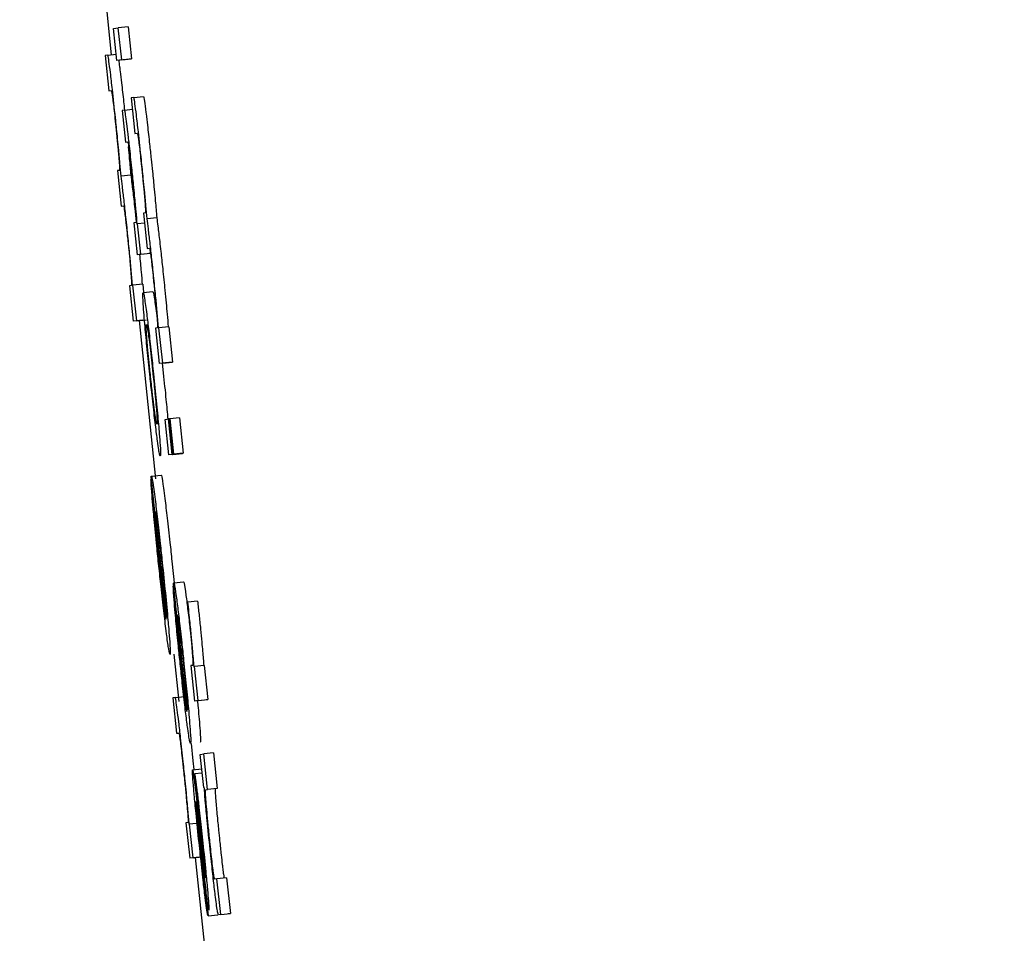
# Model space of a CAD drawing. Header units: inches. Extents: x 170 to 312, y 215 to 248.
# Tile 308 of 656: x 210.2578 to 210.2776, y 243.5862 to 243.6046. Entities that reach past the tile are written whole.
import ezdxf

# ---------------------------------------------------------------- set-up
doc = ezdxf.new("R2010")
doc.units = ezdxf.units.IN
doc.header["$LTSCALE"] = 0.25
doc.header["$MEASUREMENT"] = 0
doc.layers.add('ANNOTATIONS', color=1, linetype='Continuous')
doc.layers.add('MOTOR RH', color=7, linetype='Continuous')
doc.styles.add('ARIAL', font='arial.ttf', dxfattribs={"height": 0.09375})
doc.dimstyles.new('STANDARD$0', dxfattribs={"dimtxt": 0.09375, "dimasz": 0.09375, "dimexe": 0.03125, "dimexo": 0.046875, "dimgap": 0.09, "dimtad": 0, "dimtih": 1, "dimtoh": 1, "dimdec": 4, "dimzin": 0, "dimdsep": 46, "dimtxsty": 'ARIAL', "dimcen": 0.09, "dimadec": 0, "dimazin": 0, "dimtfac": 1, "dimtdec": 4, "dimtofl": 0, "dimtmove": 0, "dimatfit": 1, "dimfxl": 1, "dimtolj": 1, "dimtzin": 0, "dimarcsym": 0})

# ---------------------------------------------------------------- blocks, each defined once
blk = doc.blocks.new('*D26')
at = {"layer": 'ANNOTATIONS', "color": 0, "lineweight": -2, "transparency": 16777216}
for p, q in [((209.952995, 244.125047), (211.798957, 244.125047)), ((211.767707, 244.031297), (211.767707, 242.331666)), ((211.767707, 240.197174), (211.767707, 241.896805)), ((211.037182, 240.103424), (211.798957, 240.103424))]:
    blk.add_line(p, q, dxfattribs=at)
at = {"layer": 'ANNOTATIONS', "color": 0, "transparency": 16777216}
for points in [[(211.752082, 244.031297), (211.783332, 244.031297), (211.767707, 244.125047)], [(211.752082, 240.197174), (211.783332, 240.197174), (211.767707, 240.103424)]]:
    blk.add_solid(points, dxfattribs=at)
at = {"layer": 'defpoints', "color": 0, "transparency": 16777216}
for p in [(209.90612, 244.125047), (210.990307, 240.103424), (211.767707, 240.103424)]:
    blk.add_point(p, dxfattribs=at)
at = {"layer": 'ANNOTATIONS', "color": 0, "transparency": 16777216, "insert": (211.767707, 242.114236), "char_height": 0.09375, "attachment_point": 5, "style": 'ARIAL'}
blk.add_mtext('\\A1;OPENING\\PHEIGHT', dxfattribs=at)
blk = doc.blocks.new('*D27')
at = {"layer": 'ANNOTATIONS', "color": 0, "lineweight": -2, "transparency": 16777216}
for p, q in [((209.952995, 244.96103), (212.453946, 244.96103)), ((212.422696, 244.86728), (212.422696, 242.749657)), ((212.422696, 240.197174), (212.422696, 242.314797)), ((211.957527, 240.103424), (212.453946, 240.103424))]:
    blk.add_line(p, q, dxfattribs=at)
at = {"layer": 'ANNOTATIONS', "color": 0, "transparency": 16777216}
for points in [[(212.407071, 244.86728), (212.438321, 244.86728), (212.422696, 244.96103)], [(212.407071, 240.197174), (212.438321, 240.197174), (212.422696, 240.103424)]]:
    blk.add_solid(points, dxfattribs=at)
at = {"layer": 'defpoints', "color": 0, "transparency": 16777216}
for p in [(209.90612, 244.96103), (211.910652, 240.103424), (212.422696, 240.103424)]:
    blk.add_point(p, dxfattribs=at)
at = {"layer": 'ANNOTATIONS', "color": 0, "transparency": 16777216, "insert": (212.422696, 242.532227), "char_height": 0.09375, "attachment_point": 5, "style": 'ARIAL'}
blk.add_mtext('\\A1;TOTAL\\PHEIGHT', dxfattribs=at)

msp = doc.modelspace()

# ---------------------------------------------------------------- linework, layer by layer
at = {"layer": 'MOTOR RH'}
for p, q in [((210.25954, 243.604775), (210.25963, 243.603913)), ((210.259676, 243.604442), (210.259773, 243.604454)), ((210.259744, 243.603799), (210.259676, 243.604442)), ((210.259969, 243.604475), (210.259773, 243.604454)), ((210.259841, 243.603811), (210.259773, 243.604454)), ((210.259969, 243.604475), (210.260036, 243.603832)), ((210.259562, 243.603906), (210.25951, 243.603899)), ((210.25951, 243.603899), (210.259585, 243.603184)), ((210.259562, 243.603906), (210.259731, 243.603923)), ((210.25994, 243.603819), (210.259744, 243.603799)), ((210.259841, 243.603811), (210.259744, 243.603799)), ((210.259841, 243.603811), (210.260036, 243.603832)), ((210.260036, 243.603832), (210.25994, 243.603819)), ((210.259585, 243.603184), (210.259632, 243.603191)), ((210.260085, 243.603052), (210.260033, 243.603046)), ((210.260085, 243.603052), (210.260281, 243.603073)), ((210.260033, 243.603046), (210.260108, 243.602331)), ((210.259897, 243.6028), (210.25985, 243.602794)), ((210.25985, 243.602794), (210.259917, 243.602151)), ((210.259897, 243.6028), (210.260057, 243.602817)), ((210.260108, 243.602331), (210.260155, 243.602337)), ((210.259917, 243.602151), (210.259963, 243.602157)), ((210.259793, 243.601585), (210.259754, 243.601581)), ((210.259754, 243.601581), (210.259829, 243.600866)), ((210.260024, 243.601486), (210.259829, 243.601466)), ((210.259829, 243.600866), (210.259878, 243.600873)), ((210.260317, 243.600732), (210.260277, 243.600727)), ((210.260277, 243.600727), (210.260352, 243.600013)), ((210.260132, 243.600536), (210.260088, 243.60053)), ((210.260088, 243.60053), (210.260155, 243.599887)), ((210.260162, 243.600506), (210.260153, 243.600505)), ((210.260299, 243.60052), (210.260162, 243.600506)), ((210.260226, 243.599896), (210.260162, 243.600506)), ((210.260548, 243.600633), (210.260352, 243.600612)), ((210.260351, 243.599908), (210.260155, 243.599887)), ((210.260226, 243.599896), (210.260155, 243.599887)), ((210.260226, 243.599896), (210.260422, 243.599917)), ((210.260422, 243.599917), (210.260351, 243.599908)), ((210.260352, 243.600013), (210.260401, 243.600019)), ((210.260264, 243.599292), (210.260068, 243.599271)), ((210.260264, 243.599292), (210.260281, 243.599126)), ((210.260037, 243.599267), (210.259998, 243.599262)), ((210.259998, 243.599262), (210.260073, 243.598547)), ((210.260068, 243.599271), (210.26006, 243.59927)), ((210.260143, 243.598556), (210.260068, 243.599271)), ((210.260272, 243.599125), (210.260468, 243.599145)), ((210.26054, 243.598713), (210.260553, 243.598607)), ((210.260268, 243.598568), (210.260073, 243.598547)), ((210.260143, 243.598556), (210.260073, 243.598547)), ((210.260143, 243.598556), (210.260339, 243.598577)), ((210.26019, 243.59856), (210.260524, 243.595371)), ((210.260561, 243.598414), (210.260521, 243.598409)), ((210.260521, 243.598409), (210.260596, 243.597694)), ((210.260591, 243.598417), (210.260583, 243.598417)), ((210.260787, 243.598438), (210.260591, 243.598417)), ((210.260666, 243.597703), (210.260591, 243.598417)), ((210.260787, 243.598438), (210.260862, 243.597724)), ((210.260791, 243.597715), (210.260596, 243.597694)), ((210.260666, 243.597703), (210.260596, 243.597694)), ((210.260656, 243.5977), (210.260677, 243.597506)), ((210.260666, 243.597703), (210.260862, 243.597724)), ((210.260862, 243.597724), (210.260791, 243.597715)), ((210.260714, 243.59657), (210.260784, 243.596579)), ((210.260789, 243.595856), (210.260714, 243.59657)), ((210.260797, 243.596581), (210.260784, 243.596579)), ((210.26086, 243.595865), (210.260784, 243.596579)), ((210.260797, 243.596581), (210.26081, 243.596582)), ((210.260872, 243.595866), (210.260797, 243.596581)), ((210.261006, 243.596603), (210.26081, 243.596582)), ((210.26081, 243.596582), (210.260886, 243.595868)), ((210.261006, 243.596603), (210.261081, 243.595889)), ((210.260985, 243.595877), (210.260789, 243.595856)), ((210.26086, 243.595865), (210.260789, 243.595856)), ((210.26086, 243.595865), (210.261055, 243.595885)), ((210.260872, 243.595866), (210.261067, 243.595887)), ((210.260886, 243.595868), (210.260872, 243.595866)), ((210.261081, 243.595889), (210.260886, 243.595868)), ((210.261055, 243.595885), (210.260985, 243.595877)), ((210.261081, 243.595889), (210.261067, 243.595887)), ((210.260439, 243.595362), (210.260431, 243.595361)), ((210.260431, 243.595361), (210.260506, 243.594647)), ((210.260735, 243.592549), (210.260433, 243.595414)), ((210.260439, 243.59543), (210.260635, 243.595451)), ((210.260514, 243.594648), (210.260506, 243.594647)), ((210.260742, 243.59258), (210.260518, 243.594716)), ((210.260852, 243.593713), (210.260903, 243.593221)), ((210.260888, 243.593219), (210.26088, 243.593218)), ((210.26088, 243.593218), (210.260947, 243.592575)), ((210.261154, 243.590687), (210.260883, 243.593266)), ((210.260889, 243.593281), (210.261085, 243.593301)), ((210.261174, 243.592888), (210.261161, 243.592886)), ((210.26137, 243.592909), (210.261174, 243.592888)), ((210.261162, 243.590715), (210.26096, 243.592638)), ((210.260894, 243.591843), (210.260994, 243.590888)), ((210.261272, 243.591618), (210.261235, 243.591613)), ((210.261235, 243.591613), (210.26131, 243.590899)), ((210.261309, 243.591593), (210.261297, 243.591591)), ((210.261505, 243.591613), (210.261309, 243.591593)), ((210.261381, 243.590908), (210.261309, 243.591593)), ((210.261505, 243.591613), (210.261577, 243.590928)), ((210.260917, 243.590969), (210.26087, 243.590964)), ((210.26087, 243.590964), (210.260945, 243.590249)), ((210.260917, 243.590969), (210.261113, 243.59099)), ((210.261506, 243.590919), (210.26131, 243.590899)), ((210.261381, 243.590908), (210.26131, 243.590899)), ((210.261381, 243.590908), (210.261577, 243.590928)), ((210.261577, 243.590928), (210.261506, 243.590919)), ((210.260945, 243.590249), (210.260991, 243.590255)), ((210.261237, 243.590046), (210.261275, 243.589695)), ((210.261423, 243.589824), (210.261494, 243.589833)), ((210.261493, 243.589161), (210.261423, 243.589824)), ((210.26169, 243.589853), (210.261494, 243.589833)), ((210.261569, 243.589118), (210.261494, 243.589833)), ((210.26169, 243.589853), (210.261765, 243.589138)), ((210.261275, 243.589695), (210.261293, 243.58952)), ((210.261267, 243.589517), (210.261454, 243.589537)), ((210.261306, 243.58943), (210.261308, 243.589431)), ((210.261373, 243.588787), (210.261306, 243.58943)), ((210.261463, 243.589447), (210.261308, 243.589431)), ((210.261504, 243.589162), (210.261493, 243.589161)), ((210.261533, 243.589113), (210.261569, 243.589118)), ((210.261765, 243.589138), (210.261569, 243.589118)), ((210.261765, 243.589138), (210.261729, 243.589134)), ((210.261179, 243.588454), (210.261135, 243.588448)), ((210.261135, 243.588448), (210.26121, 243.587733)), ((210.261209, 243.588419), (210.261201, 243.588418)), ((210.261405, 243.58844), (210.261209, 243.588419)), ((210.26128, 243.587742), (210.261209, 243.588419)), ((210.261406, 243.588395), (210.261458, 243.587919)), ((210.261477, 243.587626), (210.2614, 243.588326)), ((210.261406, 243.587754), (210.26121, 243.587733)), ((210.26128, 243.587742), (210.26121, 243.587733)), ((210.26128, 243.587742), (210.261463, 243.587761)), ((210.261323, 243.587745), (210.261689, 243.584241)), ((210.261511, 243.587216), (210.261579, 243.586574)), ((210.261526, 243.587344), (210.261529, 243.587331)), ((210.261758, 243.587317), (210.261713, 243.587311)), ((210.261954, 243.587337), (210.261758, 243.587317)), ((210.261834, 243.586602), (210.261758, 243.587317)), ((210.261954, 243.587337), (210.262029, 243.586623)), ((210.261579, 243.586574), (210.261774, 243.586594)), ((210.261834, 243.586602), (210.261788, 243.586597)), ((210.261834, 243.586602), (210.262029, 243.586623)), ((210.262029, 243.586623), (210.261984, 243.586617))]:
    msp.add_line(p, q, dxfattribs=at)
for points, knots in [([(210.259614, 243.603557), (210.259603, 243.603639), (210.259583, 243.603803), (210.259567, 243.603896), (210.259563, 243.603903), (210.259562, 243.603906)], [0, 0, 0, 0, 0.3943949, 0.7896269, 1, 1, 1, 1]), ([(210.25978, 243.603803), (210.259785, 243.603765), (210.259793, 243.603708), (210.259805, 243.60361), (210.259809, 243.603577)], [0, 0, 0, 0, 0.66336, 1, 1, 1, 1]), ([(210.259715, 243.602647), (210.259694, 243.602843), (210.259658, 243.60318), (210.259627, 243.603446), (210.259614, 243.603557)], [0, 0, 0, 0, 0.582662, 1, 1, 1, 1]), ([(210.259809, 243.603577), (210.259818, 243.603503), (210.25984, 243.603324), (210.259871, 243.603045), (210.259891, 243.602855), (210.259897, 243.6028)], [0, 0, 0, 0, 0.332613, 0.807985, 1, 1, 1, 1]), ([(210.259632, 243.603191), (210.259635, 243.603184), (210.259639, 243.603175), (210.259656, 243.603063), (210.259673, 243.602922), (210.259695, 243.60273), (210.25971, 243.602594), (210.259718, 243.602519)], [0, 0, 0, 0, 0.332394, 0.502112, 0.673432, 0.820133, 1, 1, 1, 1]), ([(210.260137, 243.602703), (210.260126, 243.602785), (210.260106, 243.60295), (210.260091, 243.603042), (210.260086, 243.603049), (210.260085, 243.603052)], [0, 0, 0, 0, 0.3944666, 0.7896198, 1, 1, 1, 1]), ([(210.260281, 243.603073), (210.260284, 243.603062), (210.260291, 243.603041), (210.260313, 243.602881), (210.260328, 243.602756), (210.260332, 243.602724)], [0, 0, 0, 0, 0.425655, 0.853838, 1, 1, 1, 1]), ([(210.260045, 243.601635), (210.260029, 243.601786), (210.260002, 243.602044), (210.259964, 243.60237), (210.259935, 243.602606), (210.259909, 243.602776), (210.259901, 243.602791), (210.259897, 243.6028)], [0, 0, 0, 0, 0.212816, 0.36109, 0.509795, 0.704422, 1, 1, 1, 1]), ([(210.260238, 243.601793), (210.260217, 243.60199), (210.260181, 243.602327), (210.26015, 243.602593), (210.260137, 243.602703)], [0, 0, 0, 0, 0.582662, 1, 1, 1, 1]), ([(210.260332, 243.602724), (210.260341, 243.60265), (210.260363, 243.60247), (210.260399, 243.602147), (210.260423, 243.601913), (210.260434, 243.601814)], [0, 0, 0, 0, 0.288055, 0.699238, 1, 1, 1, 1]), ([(210.259777, 243.602041), (210.259769, 243.602118), (210.25975, 243.602311), (210.259728, 243.602521), (210.259715, 243.602647)], [0, 0, 0, 0, 0.403298, 1, 1, 1, 1]), ([(210.259718, 243.602519), (210.259727, 243.602426), (210.259746, 243.60224), (210.259767, 243.602018), (210.259777, 243.601907), (210.259781, 243.601862)], [0, 0, 0, 0, 0.3731707, 0.7461785, 1, 1, 1, 1]), ([(210.260155, 243.602337), (210.260158, 243.602331), (210.260163, 243.602321), (210.260179, 243.60221), (210.260197, 243.602068), (210.260218, 243.601876), (210.260233, 243.60174), (210.260241, 243.601665)], [0, 0, 0, 0, 0.332244, 0.501931, 0.673198, 0.820192, 1, 1, 1, 1]), ([(210.259963, 243.602157), (210.259967, 243.602148), (210.259973, 243.602136), (210.259994, 243.601981), (210.260012, 243.601829), (210.260032, 243.60165), (210.260045, 243.601531), (210.260051, 243.601472)], [0, 0, 0, 0, 0.413243, 0.568841, 0.725755, 0.86589, 1, 1, 1, 1]), ([(210.259972, 243.602061), (210.25998, 243.601981), (210.26, 243.601768), (210.260015, 243.601595), (210.260024, 243.601486)], [0, 0, 0, 0, 0.376745, 1, 1, 1, 1]), ([(210.259829, 243.601466), (210.259821, 243.601551), (210.259806, 243.601724), (210.259787, 243.601934), (210.259777, 243.602041)], [0, 0, 0, 0, 0.494303, 1, 1, 1, 1]), ([(210.259781, 243.601862), (210.259786, 243.601801), (210.259798, 243.60165), (210.259798, 243.601594), (210.259795, 243.601588), (210.259793, 243.601585)], [0, 0, 0, 0, 0.314081, 0.776759, 1, 1, 1, 1]), ([(210.2603, 243.601187), (210.260292, 243.601265), (210.260273, 243.601458), (210.260251, 243.601668), (210.260238, 243.601793)], [0, 0, 0, 0, 0.403715, 1, 1, 1, 1]), ([(210.260241, 243.601665), (210.26025, 243.601572), (210.26027, 243.601386), (210.260291, 243.601164), (210.2603, 243.601053), (210.260304, 243.601009)], [0, 0, 0, 0, 0.3731769, 0.7462018, 1, 1, 1, 1]), ([(210.260434, 243.601814), (210.260443, 243.601729), (210.260465, 243.60152), (210.260484, 243.601325), (210.260495, 243.601208)], [0, 0, 0, 0, 0.402191, 1, 1, 1, 1]), ([(210.259888, 243.600987), (210.259876, 243.601083), (210.259854, 243.601274), (210.259837, 243.601402), (210.259829, 243.601466)], [0, 0, 0, 0, 0.502991, 1, 1, 1, 1]), ([(210.260024, 243.601486), (210.260032, 243.601433), (210.260048, 243.601306), (210.26007, 243.601117), (210.260083, 243.601007)], [0, 0, 0, 0, 0.4213984, 1, 1, 1, 1]), ([(210.260102, 243.601072), (210.260095, 243.601147), (210.260077, 243.601326), (210.260057, 243.601521), (210.260045, 243.601635)], [0, 0, 0, 0, 0.415639, 1, 1, 1, 1]), ([(210.260051, 243.601472), (210.26006, 243.601386), (210.260078, 243.601214), (210.2601, 243.600979), (210.260111, 243.600855), (210.260116, 243.600791)], [0, 0, 0, 0, 0.3242818, 0.647784, 1, 1, 1, 1]), ([(210.260153, 243.600505), (210.260146, 243.600587), (210.260132, 243.600755), (210.260112, 243.600966), (210.260102, 243.601072)], [0, 0, 0, 0, 0.493591, 1, 1, 1, 1]), ([(210.260352, 243.600612), (210.260344, 243.600697), (210.260329, 243.60087), (210.26031, 243.60108), (210.2603, 243.601187)], [0, 0, 0, 0, 0.494303, 1, 1, 1, 1]), ([(210.260495, 243.601208), (210.260503, 243.601128), (210.260523, 243.600915), (210.260538, 243.600741), (210.260548, 243.600633)], [0, 0, 0, 0, 0.37626, 1, 1, 1, 1]), ([(210.259878, 243.600873), (210.259881, 243.600867), (210.259884, 243.600859), (210.259898, 243.600765), (210.259914, 243.600639), (210.259933, 243.600466), (210.259947, 243.60034), (210.259954, 243.600267)], [0, 0, 0, 0, 0.3037331, 0.4749742, 0.6477057, 0.7965421, 1, 1, 1, 1]), ([(210.259948, 243.600436), (210.25994, 243.600508), (210.25992, 243.600698), (210.2599, 243.600876), (210.259888, 243.600987)], [0, 0, 0, 0, 0.377383, 1, 1, 1, 1]), ([(210.260083, 243.601007), (210.260091, 243.600941), (210.260108, 243.600787), (210.260126, 243.600618), (210.260136, 243.600522)], [0, 0, 0, 0, 0.427088, 1, 1, 1, 1]), ([(210.260304, 243.601009), (210.260309, 243.600948), (210.260321, 243.600797), (210.260321, 243.60074), (210.260318, 243.600734), (210.260317, 243.600732)], [0, 0, 0, 0, 0.314113, 0.776803, 1, 1, 1, 1]), ([(210.260116, 243.600791), (210.260123, 243.600706), (210.260135, 243.600566), (210.260133, 243.600544), (210.260132, 243.600536)], [0, 0, 0, 0, 0.611118, 1, 1, 1, 1]), ([(210.260411, 243.600133), (210.260399, 243.60023), (210.260377, 243.600421), (210.26036, 243.600549), (210.260352, 243.600612)], [0, 0, 0, 0, 0.5031647, 1, 1, 1, 1]), ([(210.260548, 243.600633), (210.260555, 243.600579), (210.260571, 243.600453), (210.260593, 243.600263), (210.260606, 243.600154)], [0, 0, 0, 0, 0.421406, 1, 1, 1, 1]), ([(210.26006, 243.59927), (210.260042, 243.59947), (210.260015, 243.599777), (210.25997, 243.600218), (210.259952, 243.600398), (210.259948, 243.600436)], [0, 0, 0, 0, 0.595211, 0.914894, 1, 1, 1, 1]), ([(210.259954, 243.600267), (210.259964, 243.600173), (210.259984, 243.599984), (210.260006, 243.599752), (210.260016, 243.599636), (210.26002, 243.599586)], [0, 0, 0, 0, 0.363254, 0.72698, 1, 1, 1, 1]), ([(210.260471, 243.599583), (210.260463, 243.599654), (210.260443, 243.599845), (210.260423, 243.600022), (210.260411, 243.600133)], [0, 0, 0, 0, 0.376588, 1, 1, 1, 1]), ([(210.260606, 243.600154), (210.260614, 243.600088), (210.260634, 243.599913), (210.260654, 243.599722), (210.260666, 243.599603)], [0, 0, 0, 0, 0.3771, 1, 1, 1, 1]), ([(210.2602, 243.599892), (210.260212, 243.599771), (210.260233, 243.599548), (210.260248, 243.599371), (210.260255, 243.59929)], [0, 0, 0, 0, 0.542496, 1, 1, 1, 1]), ([(210.260401, 243.600019), (210.260404, 243.600013), (210.260407, 243.600005), (210.260421, 243.599911), (210.260437, 243.599786), (210.260456, 243.599612), (210.26047, 243.599486), (210.260477, 243.599414)], [0, 0, 0, 0, 0.303886, 0.475197, 0.648, 0.796887, 1, 1, 1, 1]), ([(210.26002, 243.599586), (210.260025, 243.599525), (210.260037, 243.599378), (210.260042, 243.599281), (210.260039, 243.599271), (210.260037, 243.599267)], [0, 0, 0, 0, 0.301701, 0.733538, 1, 1, 1, 1]), ([(210.260583, 243.598417), (210.260565, 243.598616), (210.260538, 243.598924), (210.260493, 243.599365), (210.260475, 243.599545), (210.260471, 243.599583)], [0, 0, 0, 0, 0.595018, 0.914926, 1, 1, 1, 1]), ([(210.260666, 243.599603), (210.260682, 243.599457), (210.260716, 243.599123), (210.260752, 243.598735), (210.260771, 243.598519), (210.260778, 243.598437)], [0, 0, 0, 0, 0.328368, 0.745295, 1, 1, 1, 1]), ([(210.260477, 243.599414), (210.260487, 243.599319), (210.260507, 243.59913), (210.260529, 243.598898), (210.260539, 243.598782), (210.260543, 243.598732)], [0, 0, 0, 0, 0.363641, 0.727143, 1, 1, 1, 1]), ([(210.260292, 243.598667), (210.260286, 243.598748), (210.260268, 243.598973), (210.260264, 243.599105), (210.26027, 243.599119), (210.260272, 243.599125)], [0, 0, 0, 0, 0.264048, 0.726649, 1, 1, 1, 1]), ([(210.260272, 243.599125), (210.260279, 243.599112), (210.260291, 243.599088), (210.260328, 243.598812), (210.260344, 243.598692)], [0, 0, 0, 0, 0.5647654, 1, 1, 1, 1]), ([(210.260468, 243.599145), (210.260475, 243.599132), (210.260487, 243.599109), (210.260524, 243.598833), (210.26054, 243.598713)], [0, 0, 0, 0, 0.564767, 1, 1, 1, 1]), ([(210.260344, 243.598692), (210.260358, 243.598586), (210.260384, 243.598373), (210.260434, 243.597935), (210.260466, 243.597631), (210.260482, 243.597485)], [0, 0, 0, 0, 0.341483, 0.68391, 1, 1, 1, 1]), ([(210.260543, 243.598732), (210.260548, 243.598672), (210.26056, 243.598525), (210.260565, 243.598427), (210.260562, 243.598417), (210.260561, 243.598414)], [0, 0, 0, 0, 0.301477, 0.733497, 1, 1, 1, 1]), ([(210.260407, 243.597476), (210.260389, 243.597647), (210.260354, 243.597991), (210.260314, 243.598403), (210.260298, 243.598591), (210.260292, 243.598667)], [0, 0, 0, 0, 0.374185, 0.75074, 1, 1, 1, 1]), ([(210.260349, 243.598198), (210.260344, 243.598265), (210.26033, 243.59845), (210.260335, 243.598478), (210.260339, 243.598481), (210.26034, 243.598482)], [0, 0, 0, 0, 0.333375, 0.921928, 1, 1, 1, 1]), ([(210.26034, 243.598482), (210.260343, 243.598476), (210.26035, 243.598465), (210.260368, 243.598355), (210.260384, 243.598235), (210.260387, 243.598219)], [0, 0, 0, 0, 0.408905, 0.922241, 1, 1, 1, 1]), ([(210.260418, 243.597477), (210.260408, 243.597575), (210.260387, 243.597771), (210.260363, 243.598024), (210.260353, 243.598143), (210.260349, 243.598198)], [0, 0, 0, 0, 0.347825, 0.697267, 1, 1, 1, 1]), ([(210.260387, 243.598219), (210.260394, 243.598157), (210.26041, 243.598033), (210.260441, 243.597763), (210.260461, 243.597573), (210.260471, 243.59748)], [0, 0, 0, 0, 0.339076, 0.680161, 1, 1, 1, 1]), ([(210.260677, 243.597506), (210.260697, 243.597321), (210.260732, 243.596983), (210.260758, 243.596704), (210.260769, 243.596577)], [0, 0, 0, 0, 0.545475, 1, 1, 1, 1]), ([(210.260543, 243.596283), (210.260528, 243.596399), (210.2605, 243.59663), (210.26045, 243.597068), (210.26042, 243.597356), (210.260407, 243.597476)], [0, 0, 0, 0, 0.368182, 0.738105, 1, 1, 1, 1]), ([(210.260501, 243.596753), (210.260492, 243.596824), (210.260474, 243.596967), (210.260443, 243.597237), (210.260425, 243.597411), (210.260418, 243.597477)], [0, 0, 0, 0, 0.382013, 0.767131, 1, 1, 1, 1]), ([(210.260471, 243.59748), (210.260485, 243.597348), (210.260508, 243.597127), (210.260533, 243.596861), (210.260549, 243.596659), (210.260558, 243.5965), (210.260553, 243.596485), (210.26055, 243.596475)], [0, 0, 0, 0, 0.1917677, 0.321604, 0.4512803, 0.660078, 1, 1, 1, 1]), ([(210.260482, 243.597485), (210.2605, 243.597303), (210.260538, 243.596938), (210.260577, 243.596525), (210.260593, 243.596342), (210.260598, 243.59628)], [0, 0, 0, 0, 0.395795, 0.794662, 1, 1, 1, 1]), ([(210.26055, 243.596475), (210.260547, 243.59648), (210.26054, 243.59649), (210.260522, 243.596592), (210.260504, 243.596731), (210.260501, 243.596753)], [0, 0, 0, 0, 0.374961, 0.897198, 1, 1, 1, 1]), ([(210.260618, 243.595832), (210.260614, 243.595839), (210.260604, 243.595855), (210.260577, 243.596016), (210.260549, 243.596233), (210.260543, 243.596283)], [0, 0, 0, 0, 0.3323324, 0.8446919, 1, 1, 1, 1]), ([(210.260598, 243.59628), (210.260605, 243.596198), (210.260622, 243.595979), (210.260626, 243.595851), (210.26062, 243.595837), (210.260618, 243.595832)], [0, 0, 0, 0, 0.271127, 0.727289, 1, 1, 1, 1]), ([(210.260476, 243.594757), (210.260468, 243.594853), (210.260447, 243.595084), (210.260433, 243.595278), (210.260431, 243.595341), (210.260431, 243.595361)], [0, 0, 0, 0, 0.325025, 0.780308, 1, 1, 1, 1]), ([(210.260433, 243.595414), (210.260434, 243.595418), (210.260436, 243.595425), (210.260438, 243.595428), (210.260439, 243.59543)], [0, 0, 0, 0, 0.499948, 1, 1, 1, 1]), ([(210.260439, 243.59543), (210.260443, 243.595424), (210.260451, 243.595407), (210.260477, 243.595245), (210.260505, 243.595031), (210.260514, 243.59496)], [0, 0, 0, 0, 0.301493, 0.767502, 1, 1, 1, 1]), ([(210.260635, 243.595451), (210.260639, 243.595444), (210.260647, 243.595428), (210.260673, 243.595266), (210.2607, 243.595051), (210.26071, 243.59498)], [0, 0, 0, 0, 0.301425, 0.767378, 1, 1, 1, 1]), ([(210.260514, 243.59496), (210.260529, 243.594834), (210.26056, 243.594582), (210.260611, 243.59412), (210.260643, 243.59382), (210.260657, 243.593693)], [0, 0, 0, 0, 0.3656239, 0.7315037, 1, 1, 1, 1]), ([(210.26071, 243.59498), (210.260725, 243.594854), (210.260756, 243.594602), (210.260807, 243.594141), (210.260839, 243.593841), (210.260852, 243.593713)], [0, 0, 0, 0, 0.36536, 0.731198, 1, 1, 1, 1]), ([(210.260589, 243.593617), (210.260575, 243.59375), (210.260541, 243.594076), (210.260503, 243.59447), (210.260482, 243.594691), (210.260476, 243.594757)], [0, 0, 0, 0, 0.326541, 0.798296, 1, 1, 1, 1]), ([(210.260506, 243.594647), (210.260509, 243.594602), (210.260515, 243.594512), (210.260526, 243.594381), (210.260531, 243.594315)], [0, 0, 0, 0, 0.495813, 1, 1, 1, 1]), ([(210.260518, 243.594716), (210.260525, 243.594683), (210.260536, 243.59463), (210.260564, 243.594416), (210.260594, 243.594165), (210.260624, 243.593902), (210.260641, 243.59374), (210.260648, 243.593673)], [0, 0, 0, 0, 0.336441, 0.526307, 0.717718, 0.882823, 1, 1, 1, 1]), ([(210.260531, 243.594315), (210.260535, 243.594275), (210.260543, 243.594181), (210.260554, 243.59407), (210.26056, 243.594006)], [0, 0, 0, 0, 0.425604, 1, 1, 1, 1]), ([(210.26056, 243.594006), (210.260564, 243.593973), (210.26057, 243.593906), (210.260583, 243.59378), (210.260593, 243.593687), (210.260599, 243.593629)], [0, 0, 0, 0, 0.273621, 0.54752, 1, 1, 1, 1]), ([(210.260736, 243.592314), (210.260721, 243.59244), (210.26069, 243.592693), (210.260637, 243.593166), (210.260604, 243.593479), (210.260589, 243.593617)], [0, 0, 0, 0, 0.358209, 0.716824, 1, 1, 1, 1]), ([(210.260599, 243.593629), (210.260606, 243.593557), (210.260625, 243.59338), (210.260644, 243.593216), (210.260655, 243.593118)], [0, 0, 0, 0, 0.40598, 1, 1, 1, 1]), ([(210.260648, 243.593673), (210.260661, 243.593542), (210.260688, 243.593283), (210.260708, 243.593071), (210.260718, 243.592965)], [0, 0, 0, 0, 0.505209, 1, 1, 1, 1]), ([(210.260657, 243.593693), (210.260678, 243.593484), (210.260722, 243.593064), (210.260765, 243.592614), (210.260782, 243.592411), (210.260787, 243.592355)], [0, 0, 0, 0, 0.417909, 0.8384967, 1, 1, 1, 1]), ([(210.260919, 243.592674), (210.260911, 243.592766), (210.260892, 243.592989), (210.260881, 243.593151), (210.26088, 243.593204), (210.26088, 243.593218)], [0, 0, 0, 0, 0.336298, 0.819954, 1, 1, 1, 1]), ([(210.260883, 243.593266), (210.260884, 243.593269), (210.260886, 243.593276), (210.260888, 243.593279), (210.260889, 243.593281)], [0, 0, 0, 0, 0.499985, 1, 1, 1, 1]), ([(210.260889, 243.593281), (210.260892, 243.593275), (210.260901, 243.59326), (210.260926, 243.593108), (210.260952, 243.592909), (210.260959, 243.592857)], [0, 0, 0, 0, 0.305633, 0.818152, 1, 1, 1, 1]), ([(210.261085, 243.593301), (210.261088, 243.593296), (210.261097, 243.59328), (210.261122, 243.593128), (210.261148, 243.59293), (210.261154, 243.592878)], [0, 0, 0, 0, 0.305636, 0.818295, 1, 1, 1, 1]), ([(210.260655, 243.593118), (210.260662, 243.593059), (210.260679, 243.592911), (210.260692, 243.592807), (210.2607, 243.592744)], [0, 0, 0, 0, 0.395911, 1, 1, 1, 1]), ([(210.260718, 243.592965), (210.260723, 243.5929), (210.260738, 243.592725), (210.260742, 243.592632), (210.260742, 243.592591), (210.260742, 243.59258)], [0, 0, 0, 0, 0.298192, 0.802701, 1, 1, 1, 1]), ([(210.2607, 243.592744), (210.260707, 243.5927), (210.260723, 243.59259), (210.26073, 243.592564), (210.260735, 243.592549)], [0, 0, 0, 0, 0.39662, 1, 1, 1, 1]), ([(210.260959, 243.592857), (210.260972, 243.59275), (210.260999, 243.592533), (210.261046, 243.592116), (210.261075, 243.591837), (210.261088, 243.591717)], [0, 0, 0, 0, 0.361376, 0.724405, 1, 1, 1, 1]), ([(210.261154, 243.592878), (210.261167, 243.592773), (210.261186, 243.592623), (210.261211, 243.592407), (210.261218, 243.592342)], [0, 0, 0, 0, 0.6943812, 1, 1, 1, 1]), ([(210.261161, 243.592886), (210.261164, 243.592861), (210.261169, 243.59281), (210.261178, 243.592728), (210.261184, 243.592672), (210.261187, 243.592641)], [0, 0, 0, 0, 0.308243, 0.618001, 1, 1, 1, 1]), ([(210.261202, 243.592624), (210.261194, 243.5927), (210.261185, 243.592789), (210.261175, 243.592876), (210.261174, 243.592888)], [0, 0, 0, 0, 0.865377, 1, 1, 1, 1]), ([(210.26137, 243.592909), (210.261375, 243.592865), (210.261384, 243.592778), (210.261393, 243.592689), (210.261398, 243.592644)], [0, 0, 0, 0, 0.498411, 1, 1, 1, 1]), ([(210.26102, 243.591648), (210.261007, 243.591767), (210.260978, 243.592048), (210.260943, 243.592405), (210.260925, 243.592602), (210.260919, 243.592674)], [0, 0, 0, 0, 0.319283, 0.75255, 1, 1, 1, 1]), ([(210.260947, 243.592575), (210.26095, 243.592536), (210.260955, 243.592456), (210.260964, 243.592337), (210.260969, 243.592277)], [0, 0, 0, 0, 0.496107, 1, 1, 1, 1]), ([(210.26096, 243.592638), (210.260969, 243.592598), (210.260981, 243.592542), (210.261014, 243.592282), (210.261041, 243.592053), (210.261063, 243.591847), (210.261076, 243.591732), (210.261079, 243.5917)], [0, 0, 0, 0, 0.451363, 0.619328, 0.788422, 0.940541, 1, 1, 1, 1]), ([(210.261187, 243.592641), (210.2612, 243.592516), (210.261224, 243.59229), (210.261252, 243.591999), (210.261262, 243.591873), (210.261267, 243.591813)], [0, 0, 0, 0, 0.390526, 0.706016, 1, 1, 1, 1]), ([(210.261297, 243.591591), (210.261289, 243.591701), (210.261276, 243.591873), (210.261243, 243.592224), (210.261219, 243.592469), (210.261205, 243.592603), (210.261202, 243.592624)], [0, 0, 0, 0, 0.4474183, 0.6999864, 0.9548846, 1, 1, 1, 1]), ([(210.261398, 243.592644), (210.261409, 243.592544), (210.261429, 243.592344), (210.26146, 243.592024), (210.26148, 243.591787), (210.26149, 243.591657), (210.261493, 243.591612)], [0, 0, 0, 0, 0.222542, 0.444529, 0.808259, 1, 1, 1, 1]), ([(210.260787, 243.592355), (210.260795, 243.59226), (210.260814, 243.592023), (210.260822, 243.59186), (210.260816, 243.591843), (210.260814, 243.591835)], [0, 0, 0, 0, 0.276431, 0.692176, 1, 1, 1, 1]), ([(210.260814, 243.591835), (210.260807, 243.591852), (210.260795, 243.591881), (210.260761, 243.592118), (210.26074, 243.592283), (210.260736, 243.592314)], [0, 0, 0, 0, 0.52439, 0.909627, 1, 1, 1, 1]), ([(210.260969, 243.592277), (210.260973, 243.592236), (210.26098, 243.592152), (210.26099, 243.59205), (210.260995, 243.591998)], [0, 0, 0, 0, 0.490301, 1, 1, 1, 1]), ([(210.260995, 243.591998), (210.260998, 243.591969), (210.261004, 243.591909), (210.261015, 243.591796), (210.261024, 243.591712), (210.26103, 243.591659)], [0, 0, 0, 0, 0.271923, 0.544757, 1, 1, 1, 1]), ([(210.261267, 243.591813), (210.26127, 243.591768), (210.26128, 243.591628), (210.261276, 243.591622), (210.261272, 243.591618)], [0, 0, 0, 0, 0.3237364, 1, 1, 1, 1]), ([(210.261153, 243.590476), (210.26114, 243.590584), (210.261113, 243.5908), (210.261064, 243.591229), (210.261034, 243.591518), (210.26102, 243.591648)], [0, 0, 0, 0, 0.354845, 0.711449, 1, 1, 1, 1]), ([(210.26103, 243.591659), (210.261037, 243.591592), (210.261054, 243.591432), (210.26107, 243.591285), (210.26108, 243.5912)], [0, 0, 0, 0, 0.414825, 1, 1, 1, 1]), ([(210.261079, 243.5917), (210.26109, 243.591592), (210.261112, 243.591377), (210.261132, 243.591168), (210.26114, 243.591076), (210.261142, 243.591063)], [0, 0, 0, 0, 0.458173, 0.919408, 1, 1, 1, 1]), ([(210.261088, 243.591717), (210.261106, 243.591543), (210.261142, 243.591195), (210.261182, 243.590781), (210.261198, 243.590588), (210.261205, 243.590513)], [0, 0, 0, 0, 0.377576, 0.756836, 1, 1, 1, 1]), ([(210.26108, 243.5912), (210.261087, 243.591142), (210.261103, 243.591006), (210.261115, 243.590915), (210.261122, 243.590863)], [0, 0, 0, 0, 0.423509, 1, 1, 1, 1]), ([(210.261079, 243.589674), (210.261062, 243.589837), (210.261032, 243.590119), (210.26099, 243.590489), (210.260957, 243.590754), (210.26093, 243.590943), (210.260922, 243.590959), (210.260917, 243.590969)], [0, 0, 0, 0, 0.219166, 0.377983, 0.537635, 0.720468, 1, 1, 1, 1]), ([(210.261142, 243.591063), (210.261146, 243.591009), (210.261159, 243.590852), (210.261162, 243.590767), (210.261162, 243.590728), (210.261162, 243.590715)], [0, 0, 0, 0, 0.261543, 0.769935, 1, 1, 1, 1]), ([(210.261122, 243.590863), (210.261128, 243.590823), (210.261143, 243.590723), (210.26115, 243.590701), (210.261154, 243.590687)], [0, 0, 0, 0, 0.400848, 1, 1, 1, 1]), ([(210.261367, 243.590905), (210.261371, 243.590858), (210.261385, 243.590711), (210.261394, 243.590606), (210.2614, 243.590534)], [0, 0, 0, 0, 0.317007, 1, 1, 1, 1]), ([(210.261226, 243.590045), (210.261222, 243.590051), (210.261212, 243.590067), (210.261186, 243.590224), (210.261159, 243.590431), (210.261153, 243.590476)], [0, 0, 0, 0, 0.338039, 0.8573581, 1, 1, 1, 1]), ([(210.261205, 243.590513), (210.261211, 243.590429), (210.261229, 243.590204), (210.261234, 243.590066), (210.261228, 243.590051), (210.261226, 243.590045)], [0, 0, 0, 0, 0.2662525, 0.7120711, 1, 1, 1, 1]), ([(210.2614, 243.590534), (210.261407, 243.59045), (210.261425, 243.590225), (210.26143, 243.590087), (210.261424, 243.590071), (210.261422, 243.590065)], [0, 0, 0, 0, 0.266252, 0.712054, 1, 1, 1, 1]), ([(210.260991, 243.590255), (210.260994, 243.590248), (210.260999, 243.590238), (210.261017, 243.590119), (210.261036, 243.589959), (210.261061, 243.58974), (210.261078, 243.589583), (210.261087, 243.589494)], [0, 0, 0, 0, 0.308089, 0.481219, 0.65589, 0.804812, 1, 1, 1, 1]), ([(210.261143, 243.589049), (210.261135, 243.589131), (210.261115, 243.589331), (210.261093, 243.589546), (210.261079, 243.589674)], [0, 0, 0, 0, 0.4061106, 1, 1, 1, 1]), ([(210.261087, 243.589494), (210.261098, 243.589389), (210.26112, 243.58918), (210.261144, 243.588924), (210.261155, 243.588793), (210.26116, 243.588737)], [0, 0, 0, 0, 0.364384, 0.727549, 1, 1, 1, 1]), ([(210.261292, 243.589127), (210.261284, 243.589221), (210.261268, 243.58941), (210.261264, 243.589507), (210.261266, 243.589515), (210.261267, 243.589517)], [0, 0, 0, 0, 0.414113, 0.829396, 1, 1, 1, 1]), ([(210.261267, 243.589517), (210.261268, 243.589516), (210.261271, 243.589513), (210.261276, 243.589486), (210.261279, 243.589471)], [0, 0, 0, 0, 0.4381196, 1, 1, 1, 1]), ([(210.261279, 243.589471), (210.261284, 243.589438), (210.261293, 243.589382), (210.261309, 243.589254), (210.261318, 243.58918), (210.261319, 243.589167)], [0, 0, 0, 0, 0.525669, 0.914589, 1, 1, 1, 1]), ([(210.261308, 243.589431), (210.261312, 243.589414), (210.26132, 243.58938), (210.261343, 243.589207), (210.26136, 243.589072), (210.261365, 243.58903)], [0, 0, 0, 0, 0.405905, 0.813249, 1, 1, 1, 1]), ([(210.261201, 243.588418), (210.261192, 243.588512), (210.261176, 243.588701), (210.261154, 243.588932), (210.261143, 243.589049)], [0, 0, 0, 0, 0.494112, 1, 1, 1, 1]), ([(210.261398, 243.58805), (210.261377, 243.58825), (210.261342, 243.588591), (210.261307, 243.588948), (210.261295, 243.589089), (210.261292, 243.589127)], [0, 0, 0, 0, 0.5115499, 0.8704789, 1, 1, 1, 1]), ([(210.261319, 243.589167), (210.261328, 243.589088), (210.261356, 243.588848), (210.261386, 243.588577), (210.261406, 243.588395)], [0, 0, 0, 0, 0.327083, 1, 1, 1, 1]), ([(210.261365, 243.58903), (210.261376, 243.588941), (210.261401, 243.588721), (210.26144, 243.588365), (210.261466, 243.588119), (210.261476, 243.588034)], [0, 0, 0, 0, 0.308579, 0.75837, 1, 1, 1, 1]), ([(210.261622, 243.587918), (210.261601, 243.588116), (210.261567, 243.588449), (210.261528, 243.588854), (210.261512, 243.589057), (210.261505, 243.589141), (210.261504, 243.589162)], [0, 0, 0, 0, 0.386262, 0.648501, 0.910748, 1, 1, 1, 1]), ([(210.261527, 243.589068), (210.261527, 243.589082), (210.261528, 243.589111), (210.261531, 243.589112), (210.261533, 243.589113)], [0, 0, 0, 0, 0.496869, 1, 1, 1, 1]), ([(210.26154, 243.58888), (210.261537, 243.588917), (210.26153, 243.589002), (210.261528, 243.589044), (210.261527, 243.589068)], [0, 0, 0, 0, 0.4377835, 1, 1, 1, 1]), ([(210.261729, 243.589134), (210.261727, 243.589133), (210.261724, 243.589132), (210.261723, 243.589102), (210.261723, 243.589088)], [0, 0, 0, 0, 0.498185, 1, 1, 1, 1]), ([(210.261723, 243.589088), (210.261724, 243.589071), (210.261725, 243.589031), (210.261732, 243.588948), (210.261735, 243.588901)], [0, 0, 0, 0, 0.438401, 1, 1, 1, 1]), ([(210.261333, 243.588874), (210.261333, 243.588869), (210.261332, 243.588858), (210.261338, 243.588772), (210.261345, 243.588695), (210.261348, 243.588665)], [0, 0, 0, 0, 0.3766674, 0.755325, 1, 1, 1, 1]), ([(210.261339, 243.588846), (210.261338, 243.588851), (210.261337, 243.58886), (210.261335, 243.58887), (210.261334, 243.588873), (210.261333, 243.588874)], [0, 0, 0, 0, 0.305348, 0.610419, 1, 1, 1, 1]), ([(210.261356, 243.588723), (210.261353, 243.588745), (210.261348, 243.588786), (210.261343, 243.588823), (210.26134, 243.588838), (210.261339, 243.588846)], [0, 0, 0, 0, 0.373409, 0.682873, 1, 1, 1, 1]), ([(210.261396, 243.588644), (210.261393, 243.588667), (210.261386, 243.588721), (210.261379, 243.58876), (210.261375, 243.588778), (210.261373, 243.588787)], [0, 0, 0, 0, 0.268967, 0.63055, 1, 1, 1, 1]), ([(210.261617, 243.588068), (210.261606, 243.588173), (210.261584, 243.588384), (210.261557, 243.588672), (210.261545, 243.58881), (210.26154, 243.58888)], [0, 0, 0, 0, 0.327346, 0.65521, 1, 1, 1, 1]), ([(210.261735, 243.588901), (210.261744, 243.588802), (210.261758, 243.588637), (210.261788, 243.58833), (210.261805, 243.588158), (210.261813, 243.588089)], [0, 0, 0, 0, 0.464742, 0.781025, 1, 1, 1, 1]), ([(210.26116, 243.588737), (210.261167, 243.588657), (210.261179, 243.58852), (210.261181, 243.588457), (210.261179, 243.588454), (210.261179, 243.588454)], [0, 0, 0, 0, 0.537263, 0.912218, 1, 1, 1, 1]), ([(210.261348, 243.588665), (210.261354, 243.588597), (210.26137, 243.588422), (210.261392, 243.588213), (210.261405, 243.588086)], [0, 0, 0, 0, 0.389409, 1, 1, 1, 1]), ([(210.2614, 243.588326), (210.261393, 243.588395), (210.261378, 243.588534), (210.261363, 243.58866), (210.261356, 243.588723)], [0, 0, 0, 0, 0.495205, 1, 1, 1, 1]), ([(210.261428, 243.58837), (210.261419, 243.58845), (210.261407, 243.588552), (210.261398, 243.588628), (210.261396, 243.588644)], [0, 0, 0, 0, 0.782042, 1, 1, 1, 1]), ([(210.261467, 243.588009), (210.261461, 243.588069), (210.261448, 243.588193), (210.261435, 243.58831), (210.261428, 243.58837)], [0, 0, 0, 0, 0.492595, 1, 1, 1, 1]), ([(210.26152, 243.586952), (210.261507, 243.587061), (210.261477, 243.587311), (210.261434, 243.587711), (210.261407, 243.587969), (210.261398, 243.58805)], [0, 0, 0, 0, 0.3456278, 0.791489, 1, 1, 1, 1]), ([(210.261405, 243.588086), (210.261421, 243.587936), (210.261445, 243.587715), (210.261466, 243.587534), (210.261473, 243.587477)], [0, 0, 0, 0, 0.680721, 1, 1, 1, 1]), ([(210.261516, 243.587516), (210.26151, 243.58758), (210.261496, 243.587729), (210.261478, 243.587908), (210.261467, 243.588009)], [0, 0, 0, 0, 0.431607, 1, 1, 1, 1]), ([(210.261476, 243.588034), (210.261496, 243.587841), (210.26153, 243.587513), (210.26156, 243.587192), (210.261571, 243.587069), (210.261573, 243.587047)], [0, 0, 0, 0, 0.54036, 0.9157, 1, 1, 1, 1]), ([(210.26168, 243.587503), (210.261674, 243.587556), (210.261661, 243.587662), (210.261639, 243.587864), (210.261624, 243.588), (210.261617, 243.588068)], [0, 0, 0, 0, 0.336802, 0.671563, 1, 1, 1, 1]), ([(210.261813, 243.588089), (210.261823, 243.587991), (210.261841, 243.587823), (210.261863, 243.58763), (210.261872, 243.587551), (210.261876, 243.587523)], [0, 0, 0, 0, 0.473053, 0.814429, 1, 1, 1, 1]), ([(210.261458, 243.587919), (210.261467, 243.587836), (210.261484, 243.587688), (210.261503, 243.58752), (210.261511, 243.58745), (210.261513, 243.587433)], [0, 0, 0, 0, 0.492249, 0.875891, 1, 1, 1, 1]), ([(210.26173, 243.586947), (210.261717, 243.587053), (210.261692, 243.587264), (210.261654, 243.587614), (210.261631, 243.587832), (210.261622, 243.587918)], [0, 0, 0, 0, 0.378951, 0.756006, 1, 1, 1, 1]), ([(210.261545, 243.587026), (210.261537, 243.587099), (210.261515, 243.587286), (210.261492, 243.587498), (210.261477, 243.587626)], [0, 0, 0, 0, 0.39105, 1, 1, 1, 1]), ([(210.261473, 243.587477), (210.261479, 243.58743), (210.261492, 243.587318), (210.261504, 243.587245), (210.261509, 243.587225), (210.261511, 243.587216)], [0, 0, 0, 0, 0.29088, 0.69213, 1, 1, 1, 1]), ([(210.261513, 243.587433), (210.261514, 243.587422), (210.261517, 243.587398), (210.261522, 243.587367), (210.261524, 243.587353), (210.261526, 243.587344)], [0, 0, 0, 0, 0.227244, 0.534044, 1, 1, 1, 1]), ([(210.261529, 243.587331), (210.261529, 243.587335), (210.26153, 243.587344), (210.261525, 243.587419), (210.261519, 243.587488), (210.261516, 243.587516)], [0, 0, 0, 0, 0.368304, 0.738579, 1, 1, 1, 1]), ([(210.261713, 243.587311), (210.26171, 243.587317), (210.261705, 243.587325), (210.261691, 243.58742), (210.261682, 243.587484), (210.26168, 243.587503)], [0, 0, 0, 0, 0.611647, 0.887055, 1, 1, 1, 1]), ([(210.261876, 243.587523), (210.261881, 243.587482), (210.261895, 243.587375), (210.261903, 243.587341), (210.261906, 243.587337), (210.261907, 243.587336)], [0, 0, 0, 0, 0.328685, 0.838863, 1, 1, 1, 1]), ([(210.261584, 243.586736), (210.261578, 243.586774), (210.261568, 243.586836), (210.261552, 243.586974), (210.261545, 243.587026)], [0, 0, 0, 0, 0.6165512, 1, 1, 1, 1]), ([(210.261573, 243.587047), (210.26158, 243.586965), (210.261594, 243.5868), (210.261599, 243.586701), (210.261596, 243.586691), (210.261595, 243.586688)], [0, 0, 0, 0, 0.377493, 0.755029, 1, 1, 1, 1]), ([(210.261579, 243.586574), (210.261574, 243.586586), (210.261566, 243.586607), (210.261541, 243.586783), (210.261525, 243.586913), (210.26152, 243.586952)], [0, 0, 0, 0, 0.500455, 0.851297, 1, 1, 1, 1]), ([(210.261788, 243.586597), (210.261784, 243.586604), (210.261776, 243.586618), (210.261756, 243.586744), (210.261738, 243.586887), (210.26173, 243.586947)], [0, 0, 0, 0, 0.470195, 0.777233, 1, 1, 1, 1]), ([(210.261595, 243.586688), (210.261594, 243.586689), (210.261592, 243.586693), (210.261586, 243.586721), (210.261584, 243.586736)], [0, 0, 0, 0, 0.495399, 1, 1, 1, 1])]:
    msp.add_open_spline(points, degree=3, knots=knots, dxfattribs=at)

# ---------------------------------------------------------------- dimensions: what is measured, and where the dimension line sits
at = {"layer": 'ANNOTATIONS'}
for base, p1, p2, text, picture, middle in [((212.422696, 240.103424), (209.90612, 244.96103), (211.910652, 240.103424), 'TOTAL\\PHEIGHT', '*D27', (212.422696, 242.532227)), ((211.767707, 240.103424), (209.90612, 244.125047), (210.990307, 240.103424), 'OPENING\\PHEIGHT', '*D26', (211.767707, 242.114236))]:
    dim = msp.add_linear_dim(base=base, p1=p1, p2=p2, angle=90, text=text, dimstyle='STANDARD$0', dxfattribs=at)
    dim.commit()
    dim.dimension.update_dxf_attribs({"geometry": picture, "text_midpoint": middle})

doc.saveas('drawing.dxf')
